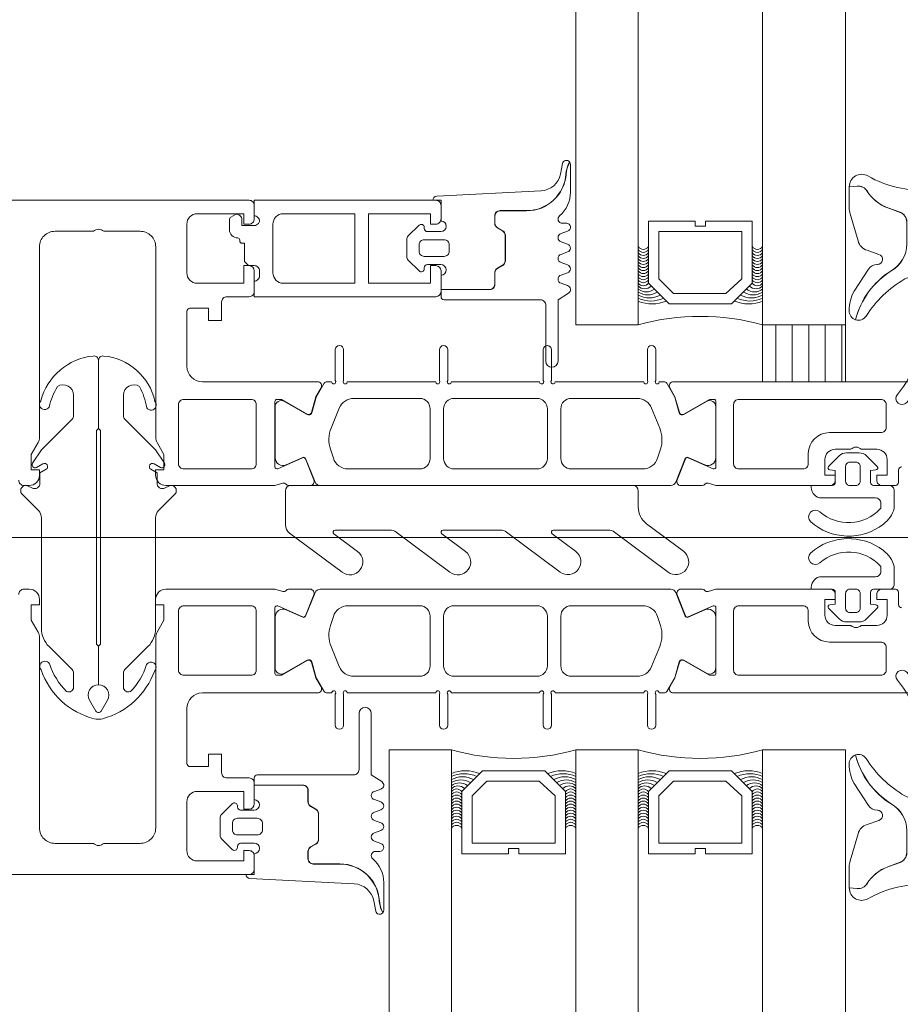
# Model space of a CAD drawing. Header units: millimetres. Extents: x 144573 to 336993, y 74252 to 247042.
# Tile 745 of 1056: x 224694 to 224779, y 186185 to 186280. Entities that reach past the tile are written whole.
import ezdxf

# ---------------------------------------------------------------- set-up
doc = ezdxf.new("R2010")
doc.units = ezdxf.units.MM
doc.layers.add('FASÁDA DETAILNÍ', color=255, linetype='Continuous', lineweight=0)
doc.layers.add('NOVA', color=255, linetype='Continuous', lineweight=0)
pattern_1 = [(270, (42841.357, 2559.5789), (1.5875, -8e-16), [])]

# ---------------------------------------------------------------- blocks, each defined once
blk = doc.blocks.new('284336')
for points in [[(-0.41, 0), (-0.41, -2, 0.990243), (-0.4, -3.02), (0.9, -3.02, 0.414214), (1.21, -2.71), (1.21, -2.61, -0.668123), (1.705, -2.405), (2.746, -3.445, -0.199004), (2.89, -3.792), (2.89, -5.428, -0.199038), (2.746, -5.775), (1.705, -6.815, -0.668191), (1.21, -6.61), (1.21, -6.51, 0.414214), (0.9, -6.2), (-0.4, -6.2, 0.990269), (-0.41, -7.22), (-0.41, -8.6), (-5.1, -8.6, -0.414215), (-5.59, -8.11), (-5.59, -6.999, 0.267949), (-5.845, -6.557), (-6.345, -6.268, -0.267949), (-6.59, -5.844), (-6.59, -3.376, -0.267949), (-6.345, -2.952), (-5.845, -2.663, 0.267949), (-5.59, -2.221), (-5.59, -1.51, 0.414214), (-6.1, -1), (-8.659, -1, -0.393156), (-12.456, 2.532, 0.067572), (-12.669, 3.432), (-12.803, 3.7, -0.637545), (-12.117, 3.529), (-11.923, 2.531, 0.344315), (-10.055, 0.907), (0, 0.38, -0.406913), (0.39, 0), (-0.41, 0)], [(-0.7, -9.6), (-10, -9.6, 0.414511), (-10.51, -10.11), (-10.51, -15.51, -1), (-11.69, -15.51), (-11.69, -9.605), (-12.695, -8.948, -0.668884), (-12.6, -8.233), (-11.993, -8.006, 0.766384), (-11.993, -7.214), (-12.6, -6.987, -0.76831), (-12.6, -6.233), (-11.993, -6.006, 0.766384), (-11.993, -5.214), (-12.6, -4.987, -0.76831), (-12.6, -4.233), (-11.993, -4.006, 0.766384), (-11.993, -3.214), (-12.6, -2.987, -0.877523), (-12.5, -2.22), (-12.1, -2.22, 0.698129), (-11.835, -1.497, -0.220231), (-12.89, 0.782), (-12.89, 3.454, -0.157143), (-12.817, 3.682), (-12.688, 3.424, -0.067482), (-12.476, 2.53, 0.393136), (-8.659, -1.02), (-6.1, -1.02, -0.414214), (-5.61, -1.51), (-5.61, -2.221, -0.267949), (-5.855, -2.646), (-6.355, -2.934, 0.267949), (-6.61, -3.376), (-6.61, -5.844, 0.267949), (-6.355, -6.286), (-5.855, -6.574, -0.267949), (-5.61, -6.999), (-5.61, -8.11, 0.414215), (-5.1, -8.62), (-0.41, -8.62), (-0.41, -9.31, -0.414212), (-0.7, -9.6)], [(1.7, -4.31, 0.414235), (1.2, -3.81), (-0.7, -3.81, 0.414214), (-1.2, -4.31), (-1.2, -4.91, 0.414214), (-0.7, -5.41), (1.2, -5.41, 0.414235), (1.7, -4.91), (1.7, -4.31)]]:
    blk.add_lwpolyline(points, format="xyb", close=True)
blk = doc.blocks.new('284325')
for points in [[(0.836, -5.231, -0.560316), (0.937, -4.729), (1.943, -4.363, 0.3153), (2.14, -4.081), (2.14, -1.886, 0.451558), (1.802, -1.588), (0.905, -1.702, -0.399586), (0.568, -1.462), (0.297, -0.069, -0.415977), (0.528, 0.288, 0.024107), (6.149, 1.242, 0.076636), (8.992, 2.341, -0.577615), (10.79, 1.299), (10.015, 1.369, 0.283171), (9.078, 0.899, -0.168429), (7.068, -0.736), (5.898, -1.161, 0.315302), (5.24, -2.101), (5.24, -4.21, 0.269719), (6.757, -6.818, -0.194797), (10.185, -11.528, -0.342663), (9.166, -11.166, 0.119207), (5.433, -7.586, 0.578571), (3.63, -8.623), (3.629, -11.77, 0.176415), (6.159, -18.716, -1), (5.24, -19.487, -0.176415), (2.43, -11.771), (2.43, -8.891, 0.208286), (0.836, -5.231)], [(8.954, -6.65), (10.325, -8.78, -0.134555), (10.789, -10.631, -0.339795), (10.194, -11.525, 0.194788), (6.762, -6.809, -0.269736), (5.25, -4.21), (5.25, -2.101, -0.315302), (5.901, -1.171), (7.071, -0.745, 0.168429), (9.086, 0.894, -0.283167), (10.014, 1.359), (10.79, 1.289), (10.791, -0.743, -0.070852), (10.712, -1.302), (9.95, -3.927, -0.241839), (9.08, -4.826), (7.933, -5.215, 0.836024), (8.08, -6.191), (8.112, -6.191, -0.255349), (8.954, -6.65)]]:
    blk.add_lwpolyline(points, format="xyb", close=True)
blk = doc.blocks.new('244748_a')
blk.add_lwpolyline([(8.317, -1.695, 0.082248), (6.343, -0.896, -1.09695), (6.943, -0.101, -0.315353), (11.26, -5.152, -0.480529), (10.87, -5.64), (4.269, -5.64), (4.079, -5.45), (-16.527, -5.45), (-16.717, -5.64), (-20.426, -5.64, 0.574019), (-21.926, -4.784), (-22.99, -5.403, 0.524827), (-22.99, -5.897), (-21.926, -6.516, 0.574021), (-20.426, -5.66), (-16.717, -5.66), (-16.527, -5.85), (4.079, -5.85), (4.269, -5.66), (10.87, -5.66, -0.480529), (11.26, -6.148, -0.326229), (6.881, -11.091, -1.09695), (6.281, -10.297, 0.081457), (8.317, -9.605, 0.599203), (7.485, -8.05), (5.524, -8.05, 0.198965), (5.171, -8.197), (2.217, -11.15), (0.929, -12.01, -0.738038), (0.509, -11.62), (0.866, -11, 1), (0.346, -10.7), (0, -11.3), (-0.979, -11.3, 0.619205), (-1.45, -12.061), (-1.275, -12.426, -0.808139), (-2.038, -13.038), (-3.632, -11.444, 0.198906), (-4.339, -11.151), (-14.987, -11.15, -0.198936), (-16.755, -10.418), (-18.976, -8.197, 0.198942), (-19.33, -8.05), (-20.666, -8.05, 0.500217), (-21.094, -8.731, 0.122037), (-18.497, -10.274, -1.093735), (-19.1, -11.066, -0.240768), (-23.705, -6.07, -0.106226), (-23.705, -5.23, -0.256232), (-19.005, -0.132, -1.093735), (-18.402, -0.924, 0.116856), (-21.094, -2.569, 0.500217), (-20.666, -3.25), (-19.33, -3.25, 0.198942), (-18.976, -3.104), (-16.755, -0.882, -0.198936), (-14.987, -0.149), (-4.339, -0.149, 0.198907), (-3.632, 0.144), (-2.038, 1.738, -0.808139), (-1.275, 1.126), (-1.45, 0.761, 0.619205), (-0.979, 0), (0, 0), (0.346, -0.6, 1), (0.866, -0.3), (0.509, 0.32, -0.738038), (0.929, 0.71), (2.217, -0.15), (5.171, -3.104, 0.198965), (5.524, -3.25), (7.485, -3.25, 0.599203)], format="xyb", close=True)
blk = doc.blocks.new('288126')
for points in [[(-16.5, 0), (16.5, 0)], [(-17, -2.085), (-17, -0.5)], [(17, -0.5), (17, -3.798)], [(-21.362, -6.34), (-17.805, -3.688)], [(-14.709, -4.498), (-19.868, -8.344)], [(-8.828, -4.3), (-14.111, -4.3)], [(-10.962, -6.34), (-8.709, -4.66)], [(-4.309, -4.498), (-9.468, -8.344)], [(1.814, -4.3), (-3.711, -4.3)], [(-0.35, -6.363), (1.934, -4.66)], [(6.334, -4.498), (1.144, -8.368)], [(12.214, -4.3), (6.932, -4.3)], [(10.05, -6.363), (12.334, -4.66)], [(16.598, -4.6), (11.544, -8.368)]]:
    blk.add_lwpolyline(points)
for centre, radius, start, end in [((16.5, -0.5), 0.5, 0, 90), ((-16.5, -0.5), 0.5, 90, 180), ((16, -3.798), 1, 306.70591, 0), ((-20.615, -7.342), 1.25, 126.70591, 306.70591), ((-10.215, -7.342), 1.25, 126.70591, 306.70591), ((0.397, -7.366), 1.25, 126.70591, 306.70591), ((10.797, -7.366), 1.25, 126.70591, 306.70591)]:
    blk.add_arc(centre, radius, start, end)
at = {"extrusion": (0, 0, -1)}
for centre, radius, start, end in [((19, -2.085), 2, 180, 233.29409), ((14.111, -5.3), 1, 53.29409, 90), ((8.828, -4.5), 0.2, 90, 233.29409), ((3.711, -5.3), 1, 53.29409, 90), ((-1.814, -4.5), 0.2, 90, 233.29409), ((-6.932, -5.3), 1, 53.29409, 90), ((-12.214, -4.5), 0.2, 90, 233.29409)]:
    blk.add_arc(centre, radius, start, end, dxfattribs=at)
blk = doc.blocks.new('246426')
for points in [[(-1.84, 0.643), (-2.861, -0.378, 0.198926), (-3.154, -1.085), (-3.154, -2.312, 0.198926), (-2.861, -3.019), (-1.84, -4.04, 0.637051), (-1.5, -3.916), (-1.454, -3.398), (-0.301, -3.398, -0.41484), (-0.001, -3.699), (-0.004, -5.19, 0.414232), (0.496, -5.69), (2.145, -5.69, 0.071862), (2.201, -5.682, 0.157876), (3.727, -4.638, 0.360336), (3.48, 2.389, 0.964062), (2.537, 1.485, -0.403385), (2.251, -4.337, -0.190964), (2.114, -4.391), (1.696, -4.391, -0.414214), (1.196, -3.891), (1.196, 1.31, 0.414201), (0.196, 2.31), (-0.004, 2.31), (-0.004, 0.302, -0.414214), (-0.304, 0.002), (-1.454, 0.002), (-1.5, 0.519, 0.637051), (-1.84, 0.643)], [(-2.254, -1.398, -0.414214), (-1.854, -0.998), (-0.404, -0.998, -0.414214), (-0.004, -1.398), (-0.004, -1.998, -0.414214), (-0.404, -2.398), (-1.854, -2.398, -0.414214), (-2.254, -1.998), (-2.254, -1.398)]]:
    blk.add_lwpolyline(points, format="xyb", close=True)
blk = doc.blocks.new('nesystémový nástavec 18')
for p, q in [((-18, 6.8), (-18, 8.8)), ((-17.5, 9.3), (-15.357, 9.3)), ((-15.356, 9.3), (0, 9.3)), ((0, 9.3), (0, 7.8)), ((-11, 8), (-17, 8)), ((-17, 8), (-17, 6.3)), ((-11, 1.3), (-11, 8)), ((-2.8, 8), (-9.7, 8)), ((-9.7, 1.3), (-9.7, 8)), ((-1.8, 2.3), (-1.8, 7)), ((-0.5, 7.3), (-0.5, 6.8)), ((-17, 6.3), (-17.5, 6.3)), ((0, 6.3), (0.547, 6.3)), ((0.547, 6.3), (0.947, 5.9)), ((0.947, 5.9), (0.947, 4.8)), ((0.947, 4.8), (0.947, 4.137)), ((0.947, 4.137), (1.197, 4.137)), ((1.397, 3.937), (1.397, 3.837)), ((1.597, 3.637), (1.596, 3.637)), ((-17.5, 2.3), (-17, 2.3)), ((-17, 2.3), (-17, 1.3)), ((-0.405, 2.231), (-0.5, 2.043)), ((-0.5, 2.043), (-0.5, 2)), ((1.196, 2.437), (0, 2.437)), ((1.196, 1.853), (1.196, 2.437)), ((2.396, 2.837), (2.396, 1.887)), ((-18, 0.5), (-18, 1.8)), ((-17, 1.3), (-11, 1.3)), ((-9.7, 1.3), (-2.8, 1.3)), ((0, 1.5), (0, 0)), ((1.798, 1.369), (1.696, 1.353)), ((2.246, 1.627), (1.798, 1.369)), ((-1.8, 0), (-17.5, 0)), ((0, 0), (-1.8, 0))]:
    blk.add_line(p, q)
for centre, radius, start, end in [((-17.5, 8.8), 0.5, 90, 180), ((-15.357, 9.8), 0.5, 270, 270.08399), ((-2.8, 7), 1, 0, 90), ((0, 7.3), 0.5, 89.99553, 180.00709), ((-17.5, 6.8), 0.5, 180.0012, 269.9988), ((0, 6.8), 0.5, 179.9949, 270.00597), ((0.747, 4.8), 0.2, 359.96561, 0.03439), ((1.197, 3.937), 0.2, 359.97072, 90.02491), ((1.597, 3.837), 0.2, 179.97371, 270.03503), ((1.596, 2.837), 0.8, 0.00648, 89.99188), ((-17.5, 1.8), 0.5, 89.99896, 180.00017), ((-2.8, 2.3), 1, 270, 0), ((0, 2), 0.5, 179.97164, 270.03273), ((0, 1.937), 0.5, 89.99745, 144.0007), ((1.696, 1.853), 0.5, 179.99915, 269.99998), ((2.096, 1.887), 0.3, 299.98153, 0.0183), ((-17.5, 0.5), 0.5, 180, 270.00001)]:
    blk.add_arc(centre, radius, start, end)
blk = doc.blocks.new('A$C69D17D4D')
at = {"layer": 'FASÁDA DETAILNÍ'}
h = blk.add_hatch(dxfattribs=at)
h.set_pattern_fill('ANSI31', color=256, scale=0.5, angle=585)
h.set_pattern_definition(pattern_1)
h.paths.add_polyline_path([(1621, 12874), (1621, 12879.5), (1629, 12879.5), (1629, 12874)])
h = blk.add_hatch(dxfattribs=at)
h.set_pattern_fill('ANSI31', color=256, scale=0.5, angle=585)
h.set_pattern_definition(pattern_1)
h.paths.add_polyline_path([(1621, 12874), (1621, 12879.5), (1629, 12879.5), (1629, 12874)])
for p, q in [((1603, 13288.5), (1603, 12879.5)), ((1603, 13288.5), (1603, 12879.5)), ((1609, 12879.5), (1609, 13288.5)), ((1609, 12879.5), (1609, 13288.5)), ((1621, 13288.5), (1621, 12879.5)), ((1621, 13288.5), (1621, 12879.5)), ((1629, 12879.5), (1629, 13288.5)), ((1629, 12879.5), (1629, 13288.5)), ((1603, 12879.5), (1609, 12879.5)), ((1603, 12879.5), (1609, 12879.5)), ((1621, 12879.5), (1629, 12879.5)), ((1621, 12879.5), (1629, 12879.5)), ((1351.876, 12859), (1677.568, 12859)), ((1351.876, 12859), (1677.568, 12859)), ((1591, 12838.5), (1585, 12838.5)), ((1591, 12838.5), (1585, 12838.5)), ((1585, 12838.5), (1585, 12495.506)), ((1591, 12495.506), (1591, 12838.5)), ((1609, 12838.5), (1603, 12838.5)), ((1609, 12838.5), (1603, 12838.5)), ((1603, 12838.5), (1603, 12495.506)), ((1609, 12495.506), (1609, 12838.5)), ((1629, 12838.5), (1621, 12838.5)), ((1629, 12838.5), (1621, 12838.5)), ((1621, 12838.5), (1621, 12495.506)), ((1629, 12495.506), (1629, 12838.5))]:
    blk.add_line(p, q, dxfattribs=at)
for points in [[(1423, 12891.5), (1571.5, 12891.5, -0.414214), (1572, 12891), (1572, 12889.7, -0.41422), (1571.5, 12889.2), (1571, 12889.2), (1571, 12890.2), (1566.5, 12890.2, 0.414214), (1565.5, 12889.2), (1565.5, 12884.5, 0.414214), (1566.5, 12883.5), (1571, 12883.5), (1571, 12885.2), (1571.5, 12885.2, -0.414201), (1572, 12884.7), (1572, 12882.7, -0.414214), (1571.5, 12882.2), (1569.357, 12882.2, 0.414214), (1568.857, 12881.7), (1568.857, 12879.9), (1567.606, 12879.9), (1567.606, 12881.1), (1565.8, 12881.1, 0.414214), (1565.5, 12880.8), (1565.5, 12875.501, 0.414167), (1567, 12874.001), (1573.998, 12874), (1578.098, 12874, -0.57735), (1578.444, 12873.4), (1577.946, 12872.537), (1577.518, 12871.045, -0.488701), (1577.079, 12870.868), (1574.613, 12872.3), (1574.193, 12872.3, 0.432566), (1573.998, 12872.1), (1573.998, 12865.795, 0.548397), (1574.279, 12865.61), (1576.663, 12866.678, -0.425336), (1576.93, 12866.57), (1577.747, 12864.547, -0.531563), (1577.376, 12863.998), (1575.312, 12863.998, -0.231306), (1575.075, 12864.113, 0.306185), (1574.756, 12864.217), (1573.998, 12864), (1563.494, 12864, -0.414214), (1562.494, 12865), (1562.494, 12865.5), (1563.294, 12865.5), (1563.294, 12867), (1562.634, 12868.144, -0.13165), (1562.5, 12868.644), (1562.5, 12887.008, 0.414214), (1561, 12888.508), (1557.499, 12888.508, 0.399985), (1556.499, 12888.508), (1552.8, 12888.508, 0.414214), (1551.3, 12887.008), (1551.3, 12868.644, -0.13165), (1551.166, 12868.144), (1550.506, 12867), (1550.506, 12865.5), (1551.306, 12865.5), (1551.306, 12865, -0.414214), (1550.306, 12864), (1549.8, 12864, -0.414214), (1549.3, 12864.5)], [(1423, 12891.5), (1571.5, 12891.5, -0.414214), (1572, 12891), (1572, 12889.7, -0.41422), (1571.5, 12889.2), (1571, 12889.2), (1571, 12890.2), (1566.5, 12890.2, 0.414214), (1565.5, 12889.2), (1565.5, 12884.5, 0.414214), (1566.5, 12883.5), (1571, 12883.5), (1571, 12885.2), (1571.5, 12885.2, -0.414201), (1572, 12884.7), (1572, 12882.7, -0.414214), (1571.5, 12882.2), (1569.357, 12882.2, 0.414214), (1568.857, 12881.7), (1568.857, 12879.9), (1567.606, 12879.9), (1567.606, 12881.1), (1565.8, 12881.1, 0.414214), (1565.5, 12880.8), (1565.5, 12875.501, 0.414167), (1567, 12874.001), (1573.998, 12874), (1578.098, 12874, -0.57735), (1578.444, 12873.4), (1577.946, 12872.537), (1577.518, 12871.045, -0.488701), (1577.079, 12870.868), (1574.613, 12872.3), (1574.193, 12872.3, 0.432566), (1573.998, 12872.1), (1573.998, 12865.795, 0.548397), (1574.279, 12865.61), (1576.663, 12866.678, -0.425336), (1576.93, 12866.57), (1577.747, 12864.547, -0.531563), (1577.376, 12863.998), (1575.312, 12863.998, -0.231306), (1575.075, 12864.113, 0.306185), (1574.756, 12864.217), (1573.998, 12864), (1563.494, 12864, -0.414214), (1562.494, 12865), (1562.494, 12865.5), (1563.294, 12865.5), (1563.294, 12867), (1562.634, 12868.144, -0.13165), (1562.5, 12868.644), (1562.5, 12887.008, 0.414214), (1561, 12888.508), (1557.499, 12888.508, 0.399985), (1556.499, 12888.508), (1552.8, 12888.508, 0.414214), (1551.3, 12887.008), (1551.3, 12868.644, -0.13165), (1551.166, 12868.144), (1550.506, 12867), (1550.506, 12865.5), (1551.306, 12865.5), (1551.306, 12865, -0.414214), (1550.306, 12864), (1549.8, 12864, -0.414214), (1549.3, 12864.5)], [(1644.8, 12874), (1616.5, 12874), (1612.4, 12874, 0.57735), (1612.053, 12873.4), (1612.552, 12872.537), (1612.98, 12871.045, 0.488701), (1613.419, 12870.868), (1615.884, 12872.3), (1616.305, 12872.3, -0.432566), (1616.5, 12872.1), (1616.5, 12865.795, -0.548397), (1616.218, 12865.61), (1613.834, 12866.678, 0.425336), (1613.567, 12866.57), (1612.751, 12864.547, 0.531563), (1613.122, 12863.998), (1615.186, 12863.998, 0.231306), (1615.423, 12864.113, -0.306185), (1615.742, 12864.217), (1616.5, 12864), (1616.5, 12864), (1627.5, 12864, 0.414426), (1628, 12864.5), (1628, 12864.993), (1627, 12864.993), (1627, 12866.493, -0.414214), (1628, 12867.493), (1629.5, 12867.493, -0.399985), (1630.5, 12867.493), (1632, 12867.493, -0.414214), (1633, 12866.493), (1633, 12865), (1632, 12865), (1632, 12864.5, 0.414456), (1632.5, 12864), (1633.8, 12864.001, 0.413971), (1634.1, 12864.301), (1634.1, 12865.5, -0.414214), (1634.4, 12865.8)], [(1644.8, 12874), (1616.5, 12874), (1612.4, 12874, 0.57735), (1612.053, 12873.4), (1612.552, 12872.537), (1612.98, 12871.045, 0.488701), (1613.419, 12870.868), (1615.884, 12872.3), (1616.305, 12872.3, -0.432566), (1616.5, 12872.1), (1616.5, 12865.795, -0.548397), (1616.218, 12865.61), (1613.834, 12866.678, 0.425336), (1613.567, 12866.57), (1612.751, 12864.547, 0.531563), (1613.122, 12863.998), (1615.186, 12863.998, 0.231306), (1615.423, 12864.113, -0.306185), (1615.742, 12864.217), (1616.5, 12864), (1616.5, 12864), (1627.5, 12864, 0.414426), (1628, 12864.5), (1628, 12864.993), (1627, 12864.993), (1627, 12866.493, -0.414214), (1628, 12867.493), (1629.5, 12867.493, -0.399985), (1630.5, 12867.493), (1632, 12867.493, -0.414214), (1633, 12866.493), (1633, 12865), (1632, 12865), (1632, 12864.5, 0.414456), (1632.5, 12864), (1633.8, 12864.001, 0.413971), (1634.1, 12864.301), (1634.1, 12865.5, -0.414214), (1634.4, 12865.8)], [(1423, 12826.5), (1571.5, 12826.5, 0.414214), (1572, 12827), (1572, 12828.3, 0.41422), (1571.5, 12828.8), (1571, 12828.8), (1571, 12827.8), (1566.5, 12827.8, -0.414214), (1565.5, 12828.8), (1565.5, 12833.5, -0.414214), (1566.5, 12834.5), (1571, 12834.5), (1571, 12832.8), (1571.5, 12832.8, 0.414201), (1572, 12833.3), (1572, 12835.3, 0.414214), (1571.5, 12835.8), (1569.357, 12835.8, -0.414214), (1568.857, 12836.3), (1568.857, 12838.1), (1567.606, 12838.1), (1567.606, 12836.9), (1565.8, 12836.9, -0.414214), (1565.5, 12837.2), (1565.5, 12842.499, -0.414167), (1567, 12843.999), (1573.998, 12844), (1578.098, 12844, 0.57735), (1578.444, 12844.6), (1577.946, 12845.463), (1577.518, 12846.955, 0.488701), (1577.079, 12847.132), (1574.613, 12845.7), (1574.193, 12845.7, -0.432566), (1573.998, 12845.9), (1573.998, 12852.205, -0.548397), (1574.279, 12852.39), (1576.663, 12851.322, 0.425336), (1576.93, 12851.43), (1577.747, 12853.453, 0.531563), (1577.376, 12854.002), (1575.312, 12854.002, 0.231306), (1575.075, 12853.887, -0.306185), (1574.756, 12853.783), (1573.998, 12854), (1563.494, 12854, 0.414214), (1562.494, 12853), (1562.494, 12852.5), (1563.294, 12852.5), (1563.294, 12851), (1562.634, 12849.856, 0.13165), (1562.5, 12849.356), (1562.5, 12830.992, -0.414214), (1561, 12829.492), (1557.499, 12829.492, -0.399985), (1556.499, 12829.492), (1552.8, 12829.492, -0.414214), (1551.3, 12830.992), (1551.3, 12849.356, 0.13165), (1551.166, 12849.856), (1550.506, 12851), (1550.506, 12852.5), (1551.306, 12852.5), (1551.306, 12853, 0.414214), (1550.306, 12854), (1549.8, 12854, 0.414214), (1549.3, 12853.5)], [(1423, 12826.5), (1571.5, 12826.5, 0.414214), (1572, 12827), (1572, 12828.3, 0.41422), (1571.5, 12828.8), (1571, 12828.8), (1571, 12827.8), (1566.5, 12827.8, -0.414214), (1565.5, 12828.8), (1565.5, 12833.5, -0.414214), (1566.5, 12834.5), (1571, 12834.5), (1571, 12832.8), (1571.5, 12832.8, 0.414201), (1572, 12833.3), (1572, 12835.3, 0.414214), (1571.5, 12835.8), (1569.357, 12835.8, -0.414214), (1568.857, 12836.3), (1568.857, 12838.1), (1567.606, 12838.1), (1567.606, 12836.9), (1565.8, 12836.9, -0.414214), (1565.5, 12837.2), (1565.5, 12842.499, -0.414167), (1567, 12843.999), (1573.998, 12844), (1578.098, 12844, 0.57735), (1578.444, 12844.6), (1577.946, 12845.463), (1577.518, 12846.955, 0.488701), (1577.079, 12847.132), (1574.613, 12845.7), (1574.193, 12845.7, -0.432566), (1573.998, 12845.9), (1573.998, 12852.205, -0.548397), (1574.279, 12852.39), (1576.663, 12851.322, 0.425336), (1576.93, 12851.43), (1577.747, 12853.453, 0.531563), (1577.376, 12854.002), (1575.312, 12854.002, 0.231306), (1575.075, 12853.887, -0.306185), (1574.756, 12853.783), (1573.998, 12854), (1563.494, 12854, 0.414214), (1562.494, 12853), (1562.494, 12852.5), (1563.294, 12852.5), (1563.294, 12851), (1562.634, 12849.856, 0.13165), (1562.5, 12849.356), (1562.5, 12830.992, -0.414214), (1561, 12829.492), (1557.499, 12829.492, -0.399985), (1556.499, 12829.492), (1552.8, 12829.492, -0.414214), (1551.3, 12830.992), (1551.3, 12849.356, 0.13165), (1551.166, 12849.856), (1550.506, 12851), (1550.506, 12852.5), (1551.306, 12852.5), (1551.306, 12853, 0.414214), (1550.306, 12854), (1549.8, 12854, 0.414214), (1549.3, 12853.5)], [(1644.8, 12844), (1616.5, 12844), (1612.4, 12844, -0.57735), (1612.053, 12844.6), (1612.552, 12845.463), (1612.98, 12846.955, -0.488701), (1613.419, 12847.132), (1615.884, 12845.7), (1616.305, 12845.7, 0.432566), (1616.5, 12845.9), (1616.5, 12852.205, 0.548397), (1616.218, 12852.39), (1613.834, 12851.322, -0.425336), (1613.567, 12851.43), (1612.751, 12853.453, -0.531563), (1613.122, 12854.002), (1615.186, 12854.002, -0.231306), (1615.423, 12853.887, 0.306185), (1615.742, 12853.783), (1616.5, 12854), (1616.5, 12854), (1627.5, 12854, -0.414426), (1628, 12853.5), (1628, 12853.007), (1627, 12853.007), (1627, 12851.507, 0.414214), (1628, 12850.507), (1629.5, 12850.507, 0.399985), (1630.5, 12850.507), (1632, 12850.507, 0.414214), (1633, 12851.507), (1633, 12853), (1632, 12853), (1632, 12853.5, -0.414456), (1632.5, 12854), (1633.8, 12853.999, -0.413971), (1634.1, 12853.699), (1634.1, 12852.5, 0.414214), (1634.4, 12852.2)], [(1644.8, 12844), (1616.5, 12844), (1612.4, 12844, -0.57735), (1612.053, 12844.6), (1612.552, 12845.463), (1612.98, 12846.955, -0.488701), (1613.419, 12847.132), (1615.884, 12845.7), (1616.305, 12845.7, 0.432566), (1616.5, 12845.9), (1616.5, 12852.205, 0.548397), (1616.218, 12852.39), (1613.834, 12851.322, -0.425336), (1613.567, 12851.43), (1612.751, 12853.453, -0.531563), (1613.122, 12854.002), (1615.186, 12854.002, -0.231306), (1615.423, 12853.887, 0.306185), (1615.742, 12853.783), (1616.5, 12854), (1616.5, 12854), (1627.5, 12854, -0.414426), (1628, 12853.5), (1628, 12853.007), (1627, 12853.007), (1627, 12851.507, 0.414214), (1628, 12850.507), (1629.5, 12850.507, 0.399985), (1630.5, 12850.507), (1632, 12850.507, 0.414214), (1633, 12851.507), (1633, 12853), (1632, 12853), (1632, 12853.5, -0.414456), (1632.5, 12854), (1633.8, 12853.999, -0.413971), (1634.1, 12853.699), (1634.1, 12852.5, 0.414214), (1634.4, 12852.2)]]:
    blk.add_lwpolyline(points, format="xyb", dxfattribs=at)
for points in [[(1610, 12889.5), (1610, 12883.5), (1612, 12881.5), (1618, 12881.5), (1620, 12883.5), (1620, 12889.5), (1615.5, 12889.5), (1615.5, 12889), (1614.5, 12889), (1614.5, 12889.5)], [(1610, 12889.5), (1610, 12883.5), (1612, 12881.5), (1618, 12881.5), (1620, 12883.5), (1620, 12889.5), (1615.5, 12889.5), (1615.5, 12889), (1614.5, 12889), (1614.5, 12889.5)], [(1619, 12888.5), (1611, 12888.5), (1611, 12883.914), (1612.414, 12882.5), (1617.447, 12882.5), (1619, 12883.914)], [(1619, 12888.5), (1611, 12888.5), (1611, 12883.914), (1612.414, 12882.5), (1617.447, 12882.5), (1619, 12883.914)], [(1629, 12874), (1629, 12879.5), (1621, 12879.5), (1621, 12874)], [(1629, 12874), (1629, 12879.5), (1621, 12879.5), (1621, 12874)], [(1592, 12828.5), (1592, 12834.5), (1594, 12836.5), (1600, 12836.5), (1602, 12834.5), (1602, 12828.5), (1597.5, 12828.5), (1597.5, 12829), (1596.5, 12829), (1596.5, 12828.5)], [(1592, 12828.5), (1592, 12834.5), (1594, 12836.5), (1600, 12836.5), (1602, 12834.5), (1602, 12828.5), (1597.5, 12828.5), (1597.5, 12829), (1596.5, 12829), (1596.5, 12828.5)], [(1610, 12828.5), (1610, 12834.5), (1612, 12836.5), (1618, 12836.5), (1620, 12834.5), (1620, 12828.5), (1615.5, 12828.5), (1615.5, 12829), (1614.5, 12829), (1614.5, 12828.5)], [(1610, 12828.5), (1610, 12834.5), (1612, 12836.5), (1618, 12836.5), (1620, 12834.5), (1620, 12828.5), (1615.5, 12828.5), (1615.5, 12829), (1614.5, 12829), (1614.5, 12828.5)], [(1601, 12829.5), (1593, 12829.5), (1593, 12834.086), (1594.414, 12835.5), (1599.447, 12835.5), (1601, 12834.086)], [(1601, 12829.5), (1593, 12829.5), (1593, 12834.086), (1594.414, 12835.5), (1599.447, 12835.5), (1601, 12834.086)], [(1619, 12829.5), (1611, 12829.5), (1611, 12834.086), (1612.414, 12835.5), (1617.447, 12835.5), (1619, 12834.086)], [(1619, 12829.5), (1611, 12829.5), (1611, 12834.086), (1612.414, 12835.5), (1617.447, 12835.5), (1619, 12834.086)]]:
    blk.add_lwpolyline(points, close=True, dxfattribs=at)
for points in [[(1578.339, 12864), (1590.25, 12863.999), (1612.161, 12864, 0.305837), (1612.625, 12864.313), (1613.547, 12866.6, -0.425336), (1613.815, 12866.708), (1615.433, 12865.991, 0.543753), (1616.49, 12866.676), (1616.49, 12871.58, 0.578182), (1615.589, 12872.099), (1613.397, 12870.838, -0.488505), (1612.958, 12871.014), (1612.524, 12872.529), (1611.761, 12873.85, 0.282478), (1611.485, 12873.999), (1611.04, 12873.999, -1.447009), (1610.69, 12874.131), (1610.69, 12877.099, 1), (1609.89, 12877.099), (1609.89, 12874.131, -1.447009), (1609.539, 12873.999), (1601, 12873.999, -1.447009), (1600.65, 12874.131), (1600.65, 12877.099, 1), (1599.85, 12877.099), (1599.85, 12874.131, -1.447009), (1599.499, 12873.999), (1591, 12873.999, -1.447009), (1590.65, 12874.131), (1590.65, 12877.099, 1), (1589.85, 12877.099), (1589.85, 12874.131, -1.447009), (1589.499, 12873.999), (1580.96, 12873.999, -1.447009), (1580.61, 12874.131), (1580.61, 12877.099, 1), (1579.81, 12877.099), (1579.81, 12874.131, -1.447009), (1579.459, 12873.999), (1579.015, 12873.999, 0.282478), (1578.739, 12873.85), (1577.976, 12872.529), (1577.542, 12871.014, -0.488505), (1577.103, 12870.838), (1574.911, 12872.099, 0.578182), (1574.01, 12871.58), (1574.01, 12866.676, 0.543753), (1575.067, 12865.991), (1576.685, 12866.708, -0.425336), (1576.952, 12866.6), (1577.875, 12864.313, 0.305837), (1578.339, 12864)], [(1578.339, 12864), (1590.25, 12863.999), (1612.161, 12864, 0.305837), (1612.625, 12864.313), (1613.547, 12866.6, -0.425336), (1613.815, 12866.708), (1615.433, 12865.991, 0.543753), (1616.49, 12866.676), (1616.49, 12871.58, 0.578182), (1615.589, 12872.099), (1613.397, 12870.838, -0.488505), (1612.958, 12871.014), (1612.524, 12872.529), (1611.761, 12873.85, 0.282478), (1611.485, 12873.999), (1611.04, 12873.999, -1.447009), (1610.69, 12874.131), (1610.69, 12877.099, 1), (1609.89, 12877.099), (1609.89, 12874.131, -1.447009), (1609.539, 12873.999), (1601, 12873.999, -1.447009), (1600.65, 12874.131), (1600.65, 12877.099, 1), (1599.85, 12877.099), (1599.85, 12874.131, -1.447009), (1599.499, 12873.999), (1591, 12873.999, -1.447009), (1590.65, 12874.131), (1590.65, 12877.099, 1), (1589.85, 12877.099), (1589.85, 12874.131, -1.447009), (1589.499, 12873.999), (1580.96, 12873.999, -1.447009), (1580.61, 12874.131), (1580.61, 12877.099, 1), (1579.81, 12877.099), (1579.81, 12874.131, -1.447009), (1579.459, 12873.999), (1579.015, 12873.999, 0.282478), (1578.739, 12873.85), (1577.976, 12872.529), (1577.542, 12871.014, -0.488505), (1577.103, 12870.838), (1574.911, 12872.099, 0.578182), (1574.01, 12871.58), (1574.01, 12866.676, 0.543753), (1575.067, 12865.991), (1576.685, 12866.708, -0.425336), (1576.952, 12866.6), (1577.875, 12864.313, 0.305837), (1578.339, 12864)], [(1564.7, 12866.1, 0.414214), (1565.2, 12865.6), (1571.7, 12865.6, 0.414214), (1572.2, 12866.1), (1572.2, 12871.8, 0.414214), (1571.7, 12872.3), (1565.2, 12872.3, 0.414214), (1564.7, 12871.8), (1564.7, 12866.1)], [(1564.7, 12866.1, 0.414214), (1565.2, 12865.6), (1571.7, 12865.6, 0.414214), (1572.2, 12866.1), (1572.2, 12871.8, 0.414214), (1571.7, 12872.3), (1565.2, 12872.3, 0.414214), (1564.7, 12871.8), (1564.7, 12866.1)], [(1587.95, 12865.599), (1581.05, 12865.599, -0.324916), (1579.623, 12866.636), (1579.347, 12867.486, -0.176429), (1579.419, 12869.538), (1580.197, 12871.462, -0.305619), (1581.588, 12872.399), (1587.95, 12872.399, -0.414218), (1588.95, 12871.399), (1588.95, 12866.599, -0.414218), (1587.95, 12865.599)], [(1587.95, 12865.599), (1581.05, 12865.599, -0.324916), (1579.623, 12866.636), (1579.347, 12867.486, -0.176429), (1579.419, 12869.538), (1580.197, 12871.462, -0.305619), (1581.588, 12872.399), (1587.95, 12872.399, -0.414218), (1588.95, 12871.399), (1588.95, 12866.599, -0.414218), (1587.95, 12865.599)], [(1599.25, 12865.599), (1591.25, 12865.599, -0.414214), (1590.25, 12866.599), (1590.25, 12871.399, -0.414214), (1591.25, 12872.399), (1599.25, 12872.399, -0.414214), (1600.25, 12871.399), (1600.25, 12866.599, -0.414214), (1599.25, 12865.599)], [(1599.25, 12865.599), (1591.25, 12865.599, -0.414214), (1590.25, 12866.599), (1590.25, 12871.399, -0.414214), (1591.25, 12872.399), (1599.25, 12872.399, -0.414214), (1600.25, 12871.399), (1600.25, 12866.599, -0.414214), (1599.25, 12865.599)], [(1609.45, 12865.599), (1602.55, 12865.599, -0.414218), (1601.55, 12866.599), (1601.55, 12871.399, -0.414218), (1602.55, 12872.399), (1608.912, 12872.399, -0.305619), (1610.303, 12871.462), (1611.081, 12869.538, -0.176429), (1611.153, 12867.486), (1610.877, 12866.636, -0.324916), (1609.45, 12865.599)], [(1609.45, 12865.599), (1602.55, 12865.599, -0.414218), (1601.55, 12866.599), (1601.55, 12871.399, -0.414218), (1602.55, 12872.399), (1608.912, 12872.399, -0.305619), (1610.303, 12871.462), (1611.081, 12869.538, -0.176429), (1611.153, 12867.486), (1610.877, 12866.636, -0.324916), (1609.45, 12865.599)], [(1618.7, 12872.3), (1632.4, 12872.3, -0.414214), (1632.9, 12871.8), (1632.9, 12869.593, -0.414214), (1632.4, 12869.093), (1627.43, 12869.093, 0.411139), (1625.4, 12867.093), (1625.4, 12866.1, -0.414214), (1624.9, 12865.6), (1618.7, 12865.6, -0.414214), (1618.2, 12866.1), (1618.2, 12871.8, -0.414214), (1618.7, 12872.3)], [(1618.7, 12872.3), (1632.4, 12872.3, -0.414214), (1632.9, 12871.8), (1632.9, 12869.593, -0.414214), (1632.4, 12869.093), (1627.43, 12869.093, 0.411139), (1625.4, 12867.093), (1625.4, 12866.1, -0.414214), (1624.9, 12865.6), (1618.7, 12865.6, -0.414214), (1618.2, 12866.1), (1618.2, 12871.8, -0.414214), (1618.7, 12872.3)], [(1578.339, 12854), (1590.25, 12854.001), (1612.161, 12854, -0.305837), (1612.625, 12853.687), (1613.547, 12851.4, 0.425336), (1613.815, 12851.292), (1615.433, 12852.009, -0.543753), (1616.49, 12851.324), (1616.49, 12846.42, -0.578182), (1615.589, 12845.901), (1613.397, 12847.162, 0.488505), (1612.958, 12846.986), (1612.524, 12845.471), (1611.761, 12844.15, -0.282478), (1611.485, 12844.001), (1611.04, 12844.001, 1.447009), (1610.69, 12843.869), (1610.69, 12840.901, -1), (1609.89, 12840.901), (1609.89, 12843.869, 1.447009), (1609.539, 12844.001), (1601, 12844.001, 1.447009), (1600.65, 12843.869), (1600.65, 12840.901, -1), (1599.85, 12840.901), (1599.85, 12843.869, 1.447009), (1599.499, 12844.001), (1591, 12844.001, 1.447009), (1590.65, 12843.869), (1590.65, 12840.901, -1), (1589.85, 12840.901), (1589.85, 12843.869, 1.447009), (1589.499, 12844.001), (1580.96, 12844.001, 1.447009), (1580.61, 12843.869), (1580.61, 12840.901, -1), (1579.81, 12840.901), (1579.81, 12843.869, 1.447009), (1579.459, 12844.001), (1579.015, 12844.001, -0.282478), (1578.739, 12844.15), (1577.976, 12845.471), (1577.542, 12846.986, 0.488505), (1577.103, 12847.162), (1574.911, 12845.901, -0.578182), (1574.01, 12846.42), (1574.01, 12851.324, -0.543753), (1575.067, 12852.009), (1576.685, 12851.292, 0.425336), (1576.952, 12851.4), (1577.875, 12853.687, -0.305837), (1578.339, 12854)], [(1578.339, 12854), (1590.25, 12854.001), (1612.161, 12854, -0.305837), (1612.625, 12853.687), (1613.547, 12851.4, 0.425336), (1613.815, 12851.292), (1615.433, 12852.009, -0.543753), (1616.49, 12851.324), (1616.49, 12846.42, -0.578182), (1615.589, 12845.901), (1613.397, 12847.162, 0.488505), (1612.958, 12846.986), (1612.524, 12845.471), (1611.761, 12844.15, -0.282478), (1611.485, 12844.001), (1611.04, 12844.001, 1.447009), (1610.69, 12843.869), (1610.69, 12840.901, -1), (1609.89, 12840.901), (1609.89, 12843.869, 1.447009), (1609.539, 12844.001), (1601, 12844.001, 1.447009), (1600.65, 12843.869), (1600.65, 12840.901, -1), (1599.85, 12840.901), (1599.85, 12843.869, 1.447009), (1599.499, 12844.001), (1591, 12844.001, 1.447009), (1590.65, 12843.869), (1590.65, 12840.901, -1), (1589.85, 12840.901), (1589.85, 12843.869, 1.447009), (1589.499, 12844.001), (1580.96, 12844.001, 1.447009), (1580.61, 12843.869), (1580.61, 12840.901, -1), (1579.81, 12840.901), (1579.81, 12843.869, 1.447009), (1579.459, 12844.001), (1579.015, 12844.001, -0.282478), (1578.739, 12844.15), (1577.976, 12845.471), (1577.542, 12846.986, 0.488505), (1577.103, 12847.162), (1574.911, 12845.901, -0.578182), (1574.01, 12846.42), (1574.01, 12851.324, -0.543753), (1575.067, 12852.009), (1576.685, 12851.292, 0.425336), (1576.952, 12851.4), (1577.875, 12853.687, -0.305837), (1578.339, 12854)], [(1564.7, 12851.9, -0.414214), (1565.2, 12852.4), (1571.7, 12852.4, -0.414214), (1572.2, 12851.9), (1572.2, 12846.2, -0.414214), (1571.7, 12845.7), (1565.2, 12845.7, -0.414214), (1564.7, 12846.2), (1564.7, 12851.9)], [(1564.7, 12851.9, -0.414214), (1565.2, 12852.4), (1571.7, 12852.4, -0.414214), (1572.2, 12851.9), (1572.2, 12846.2, -0.414214), (1571.7, 12845.7), (1565.2, 12845.7, -0.414214), (1564.7, 12846.2), (1564.7, 12851.9)], [(1587.95, 12852.401), (1581.05, 12852.401, 0.324916), (1579.623, 12851.365), (1579.347, 12850.514, 0.176429), (1579.419, 12848.462), (1580.197, 12846.538, 0.305619), (1581.588, 12845.601), (1587.95, 12845.601, 0.414218), (1588.95, 12846.601), (1588.95, 12851.401, 0.414218), (1587.95, 12852.401)], [(1587.95, 12852.401), (1581.05, 12852.401, 0.324916), (1579.623, 12851.365), (1579.347, 12850.514, 0.176429), (1579.419, 12848.462), (1580.197, 12846.538, 0.305619), (1581.588, 12845.601), (1587.95, 12845.601, 0.414218), (1588.95, 12846.601), (1588.95, 12851.401, 0.414218), (1587.95, 12852.401)], [(1599.25, 12852.401), (1591.25, 12852.401, 0.414214), (1590.25, 12851.401), (1590.25, 12846.601, 0.414214), (1591.25, 12845.601), (1599.25, 12845.601, 0.414214), (1600.25, 12846.601), (1600.25, 12851.401, 0.414214), (1599.25, 12852.401)], [(1599.25, 12852.401), (1591.25, 12852.401, 0.414214), (1590.25, 12851.401), (1590.25, 12846.601, 0.414214), (1591.25, 12845.601), (1599.25, 12845.601, 0.414214), (1600.25, 12846.601), (1600.25, 12851.401, 0.414214), (1599.25, 12852.401)], [(1609.45, 12852.401), (1602.55, 12852.401, 0.414218), (1601.55, 12851.401), (1601.55, 12846.601, 0.414218), (1602.55, 12845.601), (1608.912, 12845.601, 0.305619), (1610.303, 12846.538), (1611.081, 12848.462, 0.176429), (1611.153, 12850.514), (1610.877, 12851.365, 0.324916), (1609.45, 12852.401)], [(1609.45, 12852.401), (1602.55, 12852.401, 0.414218), (1601.55, 12851.401), (1601.55, 12846.601, 0.414218), (1602.55, 12845.601), (1608.912, 12845.601, 0.305619), (1610.303, 12846.538), (1611.081, 12848.462, 0.176429), (1611.153, 12850.514), (1610.877, 12851.365, 0.324916), (1609.45, 12852.401)], [(1618.7, 12845.7), (1632.4, 12845.7, 0.414214), (1632.9, 12846.2), (1632.9, 12848.407, 0.414214), (1632.4, 12848.907), (1627.43, 12848.907, -0.411139), (1625.4, 12850.907), (1625.4, 12851.9, 0.414214), (1624.9, 12852.4), (1618.7, 12852.4, 0.414214), (1618.2, 12851.9), (1618.2, 12846.2, 0.414214), (1618.7, 12845.7)], [(1618.7, 12845.7), (1632.4, 12845.7, 0.414214), (1632.9, 12846.2), (1632.9, 12848.407, 0.414214), (1632.4, 12848.907), (1627.43, 12848.907, -0.411139), (1625.4, 12850.907), (1625.4, 12851.9, 0.414214), (1624.9, 12852.4), (1618.7, 12852.4, 0.414214), (1618.2, 12851.9), (1618.2, 12846.2, 0.414214), (1618.7, 12845.7)]]:
    blk.add_lwpolyline(points, format="xyb", close=True, dxfattribs=at)
for centre, radius, start, end in [((1609.5, 12887.363), 0.596, 213.03656, 326.96344), ((1609.5, 12887.363), 0.596, 213.03656, 326.96344), ((1609.5, 12887.07), 0.596, 213.03656, 326.96344), ((1609.5, 12887.07), 0.596, 213.03656, 326.96344), ((1620.5, 12887.363), 0.596, 213.03656, 326.96344), ((1620.5, 12887.363), 0.596, 213.03656, 326.96344), ((1620.5, 12887.07), 0.596, 213.03656, 326.96344), ((1620.5, 12887.07), 0.596, 213.03656, 326.96344), ((1609.5, 12886.778), 0.596, 213.03656, 326.96344), ((1609.5, 12886.778), 0.596, 213.03656, 326.96344), ((1609.5, 12886.485), 0.596, 213.03656, 326.96344), ((1609.5, 12886.485), 0.596, 213.03656, 326.96344), ((1609.5, 12886.193), 0.596, 213.03656, 326.96344), ((1609.5, 12886.193), 0.596, 213.03656, 326.96344), ((1620.5, 12886.778), 0.596, 213.03656, 326.96344), ((1620.5, 12886.778), 0.596, 213.03656, 326.96344), ((1620.5, 12886.485), 0.596, 213.03656, 326.96344), ((1620.5, 12886.485), 0.596, 213.03656, 326.96344), ((1620.5, 12886.193), 0.596, 213.03656, 326.96344), ((1620.5, 12886.193), 0.596, 213.03656, 326.96344), ((1609.5, 12885.9), 0.596, 213.03656, 326.96344), ((1609.5, 12885.9), 0.596, 213.03656, 326.96344), ((1609.5, 12885.608), 0.596, 213.03656, 326.96344), ((1609.5, 12885.608), 0.596, 213.03656, 326.96344), ((1609.5, 12885.315), 0.596, 213.03656, 326.96344), ((1609.5, 12885.315), 0.596, 213.03656, 326.96344), ((1620.5, 12885.9), 0.596, 213.03656, 326.96344), ((1620.5, 12885.9), 0.596, 213.03656, 326.96344), ((1620.5, 12885.608), 0.596, 213.03656, 326.96344), ((1620.5, 12885.608), 0.596, 213.03656, 326.96344), ((1620.5, 12885.315), 0.596, 213.03656, 326.96344), ((1620.5, 12885.315), 0.596, 213.03656, 326.96344), ((1609.5, 12885.023), 0.596, 213.03656, 326.96344), ((1609.5, 12885.023), 0.596, 213.03656, 326.96344), ((1609.5, 12884.73), 0.596, 213.03656, 326.96344), ((1609.5, 12884.73), 0.596, 213.03656, 326.96344), ((1609.5, 12884.438), 0.596, 213.03656, 326.96344), ((1609.5, 12884.438), 0.596, 213.03656, 326.96344), ((1620.5, 12885.023), 0.596, 213.03656, 326.96344), ((1620.5, 12885.023), 0.596, 213.03656, 326.96344), ((1620.5, 12884.73), 0.596, 213.03656, 326.96344), ((1620.5, 12884.73), 0.596, 213.03656, 326.96344), ((1620.5, 12884.438), 0.596, 213.03656, 326.96344), ((1620.5, 12884.438), 0.596, 213.03656, 326.96344), ((1609.5, 12884.145), 0.596, 213.03656, 326.96344), ((1609.5, 12884.145), 0.596, 213.03656, 326.96344), ((1609.5, 12883.853), 0.596, 213.03656, 326.96344), ((1609.5, 12883.853), 0.596, 213.03656, 326.96344), ((1609.638, 12883.84), 0.879, 223.50356, 316.00509), ((1609.638, 12883.84), 0.879, 223.50356, 316.00509), ((1609.786, 12883.931), 1.263, 231.50044, 308.03437), ((1609.786, 12883.931), 1.263, 231.50044, 308.03437), ((1620.214, 12883.931), 1.263, 231.96563, 308.49956), ((1620.214, 12883.931), 1.263, 231.96563, 308.49956), ((1620.362, 12883.84), 0.879, 223.99491, 316.49644), ((1620.362, 12883.84), 0.879, 223.99491, 316.49644), ((1620.5, 12884.145), 0.596, 213.03656, 326.96344), ((1620.5, 12884.145), 0.596, 213.03656, 326.96344), ((1620.5, 12883.853), 0.596, 213.03656, 326.96344), ((1620.5, 12883.853), 0.596, 213.03656, 326.96344), ((1609.925, 12884.091), 1.712, 237.31435, 302.70505), ((1609.925, 12884.091), 1.712, 237.31435, 302.70505), ((1610.069, 12884.335), 2.248, 241.59719, 298.47266), ((1610.069, 12884.335), 2.248, 241.59719, 298.47266), ((1610.238, 12884.684), 2.897, 244.70485, 294.69333), ((1610.238, 12884.684), 2.897, 244.70485, 294.69333), ((1619.762, 12884.684), 2.897, 245.30667, 295.29515), ((1619.762, 12884.684), 2.897, 245.30667, 295.29515), ((1619.931, 12884.335), 2.248, 241.52734, 298.40281), ((1619.931, 12884.335), 2.248, 241.52734, 298.40281), ((1620.075, 12884.091), 1.712, 237.29495, 302.68565), ((1620.075, 12884.091), 1.712, 237.29495, 302.68565), ((1610.352, 12885.051), 3.546, 247.59095, 292.70618), ((1610.352, 12885.051), 3.546, 247.59095, 292.70618), ((1619.648, 12885.051), 3.546, 247.29382, 292.40905), ((1619.648, 12885.051), 3.546, 247.29382, 292.40905), ((1615, 12857.609), 22.699, 74.67278, 105.32722), ((1615, 12857.609), 22.699, 74.67278, 105.32722), ((1597, 12860.391), 22.699, 254.67278, 285.32722), ((1597, 12860.391), 22.699, 254.67278, 285.32722), ((1615, 12860.391), 22.699, 254.67278, 285.32722), ((1615, 12860.391), 22.699, 254.67278, 285.32722), ((1592.352, 12832.949), 3.546, 67.29382, 112.40905), ((1592.352, 12832.949), 3.546, 67.29382, 112.40905), ((1601.648, 12832.949), 3.546, 67.59095, 112.70618), ((1601.648, 12832.949), 3.546, 67.59095, 112.70618), ((1610.352, 12832.949), 3.546, 67.29382, 112.40905), ((1610.352, 12832.949), 3.546, 67.29382, 112.40905), ((1619.648, 12832.949), 3.546, 67.59095, 112.70618), ((1619.648, 12832.949), 3.546, 67.59095, 112.70618), ((1592.238, 12833.316), 2.897, 65.30667, 115.29515), ((1592.238, 12833.316), 2.897, 65.30667, 115.29515), ((1592.069, 12833.665), 2.248, 61.52734, 118.40281), ((1592.069, 12833.665), 2.248, 61.52734, 118.40281), ((1591.925, 12833.909), 1.712, 57.29495, 122.68565), ((1591.925, 12833.909), 1.712, 57.29495, 122.68565), ((1601.762, 12833.316), 2.897, 64.70485, 114.69333), ((1601.762, 12833.316), 2.897, 64.70485, 114.69333), ((1601.931, 12833.665), 2.248, 61.59719, 118.47266), ((1601.931, 12833.665), 2.248, 61.59719, 118.47266), ((1602.075, 12833.909), 1.712, 57.31435, 122.70505), ((1602.075, 12833.909), 1.712, 57.31435, 122.70505), ((1610.238, 12833.316), 2.897, 65.30667, 115.29515), ((1610.238, 12833.316), 2.897, 65.30667, 115.29515), ((1610.069, 12833.665), 2.248, 61.52734, 118.40281), ((1610.069, 12833.665), 2.248, 61.52734, 118.40281), ((1609.925, 12833.909), 1.712, 57.29495, 122.68565), ((1609.925, 12833.909), 1.712, 57.29495, 122.68565), ((1619.762, 12833.316), 2.897, 64.70485, 114.69333), ((1619.762, 12833.316), 2.897, 64.70485, 114.69333), ((1619.931, 12833.665), 2.248, 61.59719, 118.47266), ((1619.931, 12833.665), 2.248, 61.59719, 118.47266), ((1620.075, 12833.909), 1.712, 57.31435, 122.70505), ((1620.075, 12833.909), 1.712, 57.31435, 122.70505), ((1591.786, 12834.069), 1.263, 51.96563, 128.49956), ((1591.786, 12834.069), 1.263, 51.96563, 128.49956), ((1591.638, 12834.16), 0.879, 43.99491, 136.49644), ((1591.638, 12834.16), 0.879, 43.99491, 136.49644), ((1591.5, 12834.147), 0.596, 33.03656, 146.96344), ((1591.5, 12834.147), 0.596, 33.03656, 146.96344), ((1602.214, 12834.069), 1.263, 51.50044, 128.03437), ((1602.214, 12834.069), 1.263, 51.50044, 128.03437), ((1602.362, 12834.16), 0.879, 43.50356, 136.00509), ((1602.362, 12834.16), 0.879, 43.50356, 136.00509), ((1602.5, 12834.147), 0.596, 33.03656, 146.96344), ((1602.5, 12834.147), 0.596, 33.03656, 146.96344), ((1609.786, 12834.069), 1.263, 51.96563, 128.49956), ((1609.786, 12834.069), 1.263, 51.96563, 128.49956), ((1609.638, 12834.16), 0.879, 43.99491, 136.49644), ((1609.638, 12834.16), 0.879, 43.99491, 136.49644), ((1609.5, 12834.147), 0.596, 33.03656, 146.96344), ((1609.5, 12834.147), 0.596, 33.03656, 146.96344), ((1620.214, 12834.069), 1.263, 51.50044, 128.03437), ((1620.214, 12834.069), 1.263, 51.50044, 128.03437), ((1620.362, 12834.16), 0.879, 43.50356, 136.00509), ((1620.362, 12834.16), 0.879, 43.50356, 136.00509), ((1620.5, 12834.147), 0.596, 33.03656, 146.96344), ((1620.5, 12834.147), 0.596, 33.03656, 146.96344), ((1591.5, 12833.855), 0.596, 33.03656, 146.96344), ((1591.5, 12833.855), 0.596, 33.03656, 146.96344), ((1591.5, 12833.562), 0.596, 33.03656, 146.96344), ((1591.5, 12833.562), 0.596, 33.03656, 146.96344), ((1591.5, 12833.27), 0.596, 33.03656, 146.96344), ((1591.5, 12833.27), 0.596, 33.03656, 146.96344), ((1591.5, 12832.977), 0.596, 33.03656, 146.96344), ((1591.5, 12832.977), 0.596, 33.03656, 146.96344), ((1602.5, 12833.855), 0.596, 33.03656, 146.96344), ((1602.5, 12833.855), 0.596, 33.03656, 146.96344), ((1602.5, 12833.562), 0.596, 33.03656, 146.96344), ((1602.5, 12833.562), 0.596, 33.03656, 146.96344), ((1602.5, 12833.27), 0.596, 33.03656, 146.96344), ((1602.5, 12833.27), 0.596, 33.03656, 146.96344), ((1602.5, 12832.977), 0.596, 33.03656, 146.96344), ((1602.5, 12832.977), 0.596, 33.03656, 146.96344), ((1609.5, 12833.855), 0.596, 33.03656, 146.96344), ((1609.5, 12833.855), 0.596, 33.03656, 146.96344), ((1609.5, 12833.562), 0.596, 33.03656, 146.96344), ((1609.5, 12833.562), 0.596, 33.03656, 146.96344), ((1609.5, 12833.27), 0.596, 33.03656, 146.96344), ((1609.5, 12833.27), 0.596, 33.03656, 146.96344), ((1609.5, 12832.977), 0.596, 33.03656, 146.96344), ((1609.5, 12832.977), 0.596, 33.03656, 146.96344), ((1620.5, 12833.855), 0.596, 33.03656, 146.96344), ((1620.5, 12833.855), 0.596, 33.03656, 146.96344), ((1620.5, 12833.562), 0.596, 33.03656, 146.96344), ((1620.5, 12833.562), 0.596, 33.03656, 146.96344), ((1620.5, 12833.27), 0.596, 33.03656, 146.96344), ((1620.5, 12833.27), 0.596, 33.03656, 146.96344), ((1620.5, 12832.977), 0.596, 33.03656, 146.96344), ((1620.5, 12832.977), 0.596, 33.03656, 146.96344), ((1591.5, 12832.685), 0.596, 33.03656, 146.96344), ((1591.5, 12832.685), 0.596, 33.03656, 146.96344), ((1591.5, 12832.392), 0.596, 33.03656, 146.96344), ((1591.5, 12832.392), 0.596, 33.03656, 146.96344), ((1591.5, 12832.1), 0.596, 33.03656, 146.96344), ((1591.5, 12832.1), 0.596, 33.03656, 146.96344), ((1602.5, 12832.685), 0.596, 33.03656, 146.96344), ((1602.5, 12832.685), 0.596, 33.03656, 146.96344), ((1602.5, 12832.392), 0.596, 33.03656, 146.96344), ((1602.5, 12832.392), 0.596, 33.03656, 146.96344), ((1602.5, 12832.1), 0.596, 33.03656, 146.96344), ((1602.5, 12832.1), 0.596, 33.03656, 146.96344), ((1609.5, 12832.685), 0.596, 33.03656, 146.96344), ((1609.5, 12832.685), 0.596, 33.03656, 146.96344), ((1609.5, 12832.392), 0.596, 33.03656, 146.96344), ((1609.5, 12832.392), 0.596, 33.03656, 146.96344), ((1609.5, 12832.1), 0.596, 33.03656, 146.96344), ((1609.5, 12832.1), 0.596, 33.03656, 146.96344), ((1620.5, 12832.685), 0.596, 33.03656, 146.96344), ((1620.5, 12832.685), 0.596, 33.03656, 146.96344), ((1620.5, 12832.392), 0.596, 33.03656, 146.96344), ((1620.5, 12832.392), 0.596, 33.03656, 146.96344), ((1620.5, 12832.1), 0.596, 33.03656, 146.96344), ((1620.5, 12832.1), 0.596, 33.03656, 146.96344), ((1591.5, 12831.807), 0.596, 33.03656, 146.96344), ((1591.5, 12831.807), 0.596, 33.03656, 146.96344), ((1591.5, 12831.515), 0.596, 33.03656, 146.96344), ((1591.5, 12831.515), 0.596, 33.03656, 146.96344), ((1591.5, 12831.222), 0.596, 33.03656, 146.96344), ((1591.5, 12831.222), 0.596, 33.03656, 146.96344), ((1602.5, 12831.807), 0.596, 33.03656, 146.96344), ((1602.5, 12831.807), 0.596, 33.03656, 146.96344), ((1602.5, 12831.515), 0.596, 33.03656, 146.96344), ((1602.5, 12831.515), 0.596, 33.03656, 146.96344), ((1602.5, 12831.222), 0.596, 33.03656, 146.96344), ((1602.5, 12831.222), 0.596, 33.03656, 146.96344), ((1609.5, 12831.807), 0.596, 33.03656, 146.96344), ((1609.5, 12831.807), 0.596, 33.03656, 146.96344), ((1609.5, 12831.515), 0.596, 33.03656, 146.96344), ((1609.5, 12831.515), 0.596, 33.03656, 146.96344), ((1609.5, 12831.222), 0.596, 33.03656, 146.96344), ((1609.5, 12831.222), 0.596, 33.03656, 146.96344), ((1620.5, 12831.807), 0.596, 33.03656, 146.96344), ((1620.5, 12831.807), 0.596, 33.03656, 146.96344), ((1620.5, 12831.515), 0.596, 33.03656, 146.96344), ((1620.5, 12831.515), 0.596, 33.03656, 146.96344), ((1620.5, 12831.222), 0.596, 33.03656, 146.96344), ((1620.5, 12831.222), 0.596, 33.03656, 146.96344), ((1591.5, 12830.93), 0.596, 33.03656, 146.96344), ((1591.5, 12830.93), 0.596, 33.03656, 146.96344), ((1591.5, 12830.637), 0.596, 33.03656, 146.96344), ((1591.5, 12830.637), 0.596, 33.03656, 146.96344), ((1602.5, 12830.93), 0.596, 33.03656, 146.96344), ((1602.5, 12830.93), 0.596, 33.03656, 146.96344), ((1602.5, 12830.637), 0.596, 33.03656, 146.96344), ((1602.5, 12830.637), 0.596, 33.03656, 146.96344), ((1609.5, 12830.93), 0.596, 33.03656, 146.96344), ((1609.5, 12830.93), 0.596, 33.03656, 146.96344), ((1609.5, 12830.637), 0.596, 33.03656, 146.96344), ((1609.5, 12830.637), 0.596, 33.03656, 146.96344), ((1620.5, 12830.93), 0.596, 33.03656, 146.96344), ((1620.5, 12830.93), 0.596, 33.03656, 146.96344), ((1620.5, 12830.637), 0.596, 33.03656, 146.96344), ((1620.5, 12830.637), 0.596, 33.03656, 146.96344)]:
    blk.add_arc(centre, radius, start, end, dxfattribs=at)
at = {"layer": 'FASÁDA DETAILNÍ', "xscale": -1}
for name, p in [('284336', (1589.59, 12891.5)), ('284336', (1589.59, 12891.5)), ('284325', (1640.14, 12891.5)), ('284325', (1640.14, 12891.5)), ('288126', (1592.01, 12863.999)), ('288126', (1592.01, 12863.999))]:
    blk.add_blockref(name, p, dxfattribs=at)
at = {"layer": 'FASÁDA DETAILNÍ'}
for name, p, rotation in [('nesystémový nástavec 18', (1572, 12891.5), 180), ('nesystémový nástavec 18', (1572, 12891.5), 180), ('244748_a', (1551.339, 12865.222), 90), ('244748_a', (1551.339, 12865.222), 90), ('246426', (1628, 12854.004), 90), ('246426', (1628, 12854.004), 90), ('284325', (1640.14, 12826.5), 180), ('284325', (1640.14, 12826.5), 180), ('284336', (1571.59, 12826.5), 180), ('284336', (1571.59, 12826.5), 180)]:
    blk.add_blockref(name, p, dxfattribs=dict(at, rotation=rotation))
at = {"layer": 'FASÁDA DETAILNÍ', "xscale": -1, "rotation": 90}
blk.add_blockref('246426', (1628, 12863.996), dxfattribs=at)
blk.add_blockref('246426', (1628, 12863.996), dxfattribs=at)

msp = doc.modelspace()

# ---------------------------------------------------------------- block references
at = {"layer": 'NOVA', "ltscale": 300}
msp.add_blockref('A$C69D17D4D', (223144.999, 173371.259), dxfattribs=at)

doc.saveas('drawing.dxf')
